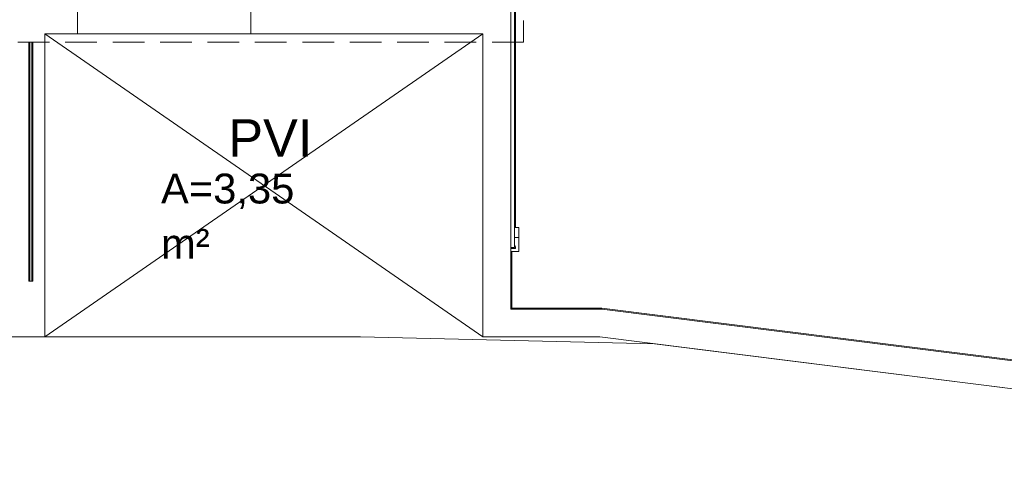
# Model space of a CAD drawing. Header units: millimetres. Extents: x 567 to 934, y -1 to 364.
# Tile 858 of 1056: x 790.15 to 800.04, y 146.42 to 151.02. Entities that reach past the tile are written whole.
import ezdxf

# ---------------------------------------------------------------- set-up
doc = ezdxf.new("R2010")
doc.units = ezdxf.units.MM
doc.header["$MEASUREMENT"] = 0
doc.linetypes.add('HIDDEN2', pattern=[0.47625, 0.3175, -0.15875])
doc.linetypes.add('NULL', pattern=[0])
doc.layers.add('ARQ FINA', color=8, linetype='Continuous')
doc.layers.add('DI-Detalhes', color=1, linetype='HIDDEN2', lineweight=9)
doc.styles.add('Arial', font='arial.ttf')

msp = doc.modelspace()

# ---------------------------------------------------------------- linework, layer by layer
at = {"layer": 'ARQ FINA', "lineweight": 5}
for p, q in [((795.0809, 148.1177), (795.0809, 155.7177)), ((795.0809, 154.7366), (795.0809, 148.7366)), ((795.1191, 148.7366), (795.1191, 154.7366)), ((795.1201, 154.5366), (795.1201, 148.9366)), ((795.1291, 148.9366), (795.1291, 154.5366)), ((795.1292, 148.9366), (795.1292, 154.5366)), ((790.7309, 151.2414), (790.7309, 150.8814)), ((792.4709, 150.8814), (792.4709, 151.2414)), ((790.4009, 150.8814), (790.7309, 150.8814)), ((790.4009, 147.8377), (790.4009, 150.8814)), ((790.4009, 150.8814), (794.8009, 147.8377)), ((794.8009, 150.8814), (790.4009, 147.8377)), ((790.7309, 150.8814), (792.4709, 150.8814)), ((792.4709, 150.8814), (794.8009, 150.8814)), ((794.8009, 150.8814), (794.8009, 147.8377)), ((790.2409, 150.7995), (790.2509, 150.7995)), ((790.2409, 148.3995), (790.2409, 150.7995)), ((790.2509, 150.7995), (790.2509, 148.3995)), ((790.2509, 148.3995), (790.2509, 150.7995)), ((790.2509, 150.7995), (790.2709, 150.7995)), ((790.2709, 150.7995), (790.2809, 150.7995)), ((790.2709, 148.3995), (790.2709, 150.7995)), ((790.2709, 150.7995), (790.2709, 148.3995)), ((790.2809, 150.7995), (790.2809, 148.3995)), ((795.1609, 148.9366), (795.1191, 148.9366)), ((795.1609, 148.8966), (795.1609, 148.9366)), ((795.1609, 148.8966), (795.1609, 148.8366)), ((795.1609, 148.8366), (795.1191, 148.8366)), ((795.1201, 148.7566), (795.1201, 148.7366)), ((795.1609, 148.7966), (795.1609, 148.8366)), ((795.1609, 148.7966), (795.1609, 148.6966)), ((795.0809, 148.7366), (795.1191, 148.7366)), ((795.1201, 148.7366), (795.0809, 148.7366)), ((795.0809, 148.7366), (795.0809, 148.7346)), ((795.1609, 148.6966), (795.0809, 148.6966)), ((795.0889, 148.7266), (795.1291, 148.7266)), ((795.0909, 148.1277), (795.0909, 148.6966)), ((790.2509, 148.3995), (790.2409, 148.3995)), ((790.2709, 148.3995), (790.2509, 148.3995)), ((790.2809, 148.3995), (790.2709, 148.3995)), ((795.0809, 148.1177), (795.0909, 148.1277)), ((795.9949, 148.1177), (795.0809, 148.1177)), ((795.9955, 148.1277), (795.0909, 148.1277)), ((795.9949, 148.1177), (795.9955, 148.1277)), ((807.5847, 146.6604), (795.9949, 148.1177)), ((807.5959, 146.6691), (795.9955, 148.1277)), ((759.7314, 147.8377), (793.5726, 147.8377)), ((767.5409, 147.8377), (790.4009, 147.8377)), ((793.5726, 147.8377), (796.5255, 147.7688)), ((794.8009, 147.8377), (795.9774, 147.8377)), ((795.9774, 147.8377), (807.272, 146.4176)), ((807.272, 146.4176), (796.5255, 147.7688))]:
    msp.add_line(p, q, dxfattribs=at)
for centre, radius, start, end in [((795.085, 148.7297), 0.0442, 355.93939, 37.43936), ((795.0889, 148.7346), 0.00799, 180, 270)]:
    msp.add_arc(centre, radius, start, end, dxfattribs=at)
at = {"layer": 'DI-Detalhes'}
msp.add_lwpolyline([(790.0499, 155.3009), (795.2108, 155.3009), (795.2108, 150.7973), (790.0499, 150.7973), (790.0499, 155.3009)], dxfattribs=at)

# ---------------------------------------------------------------- texts
at = {"layer": 'ARQ FINA', "linetype": 'NULL', "lineweight": 5, "attachment_point": 7, "line_spacing_factor": 0.9, "style": 'Arial'}
for s, insert, char_height, width in [('PVI', (792.244, 149.6493), 0.375, 1.689215), ('A=3,35', (791.568, 149.1225), 0.3, 2.679421), ('m²', (791.568, 148.6225), 0.3, 0.977287)]:
    msp.add_mtext(s, dxfattribs=dict(at, insert=insert, char_height=char_height, width=width))

doc.saveas('drawing.dxf')
